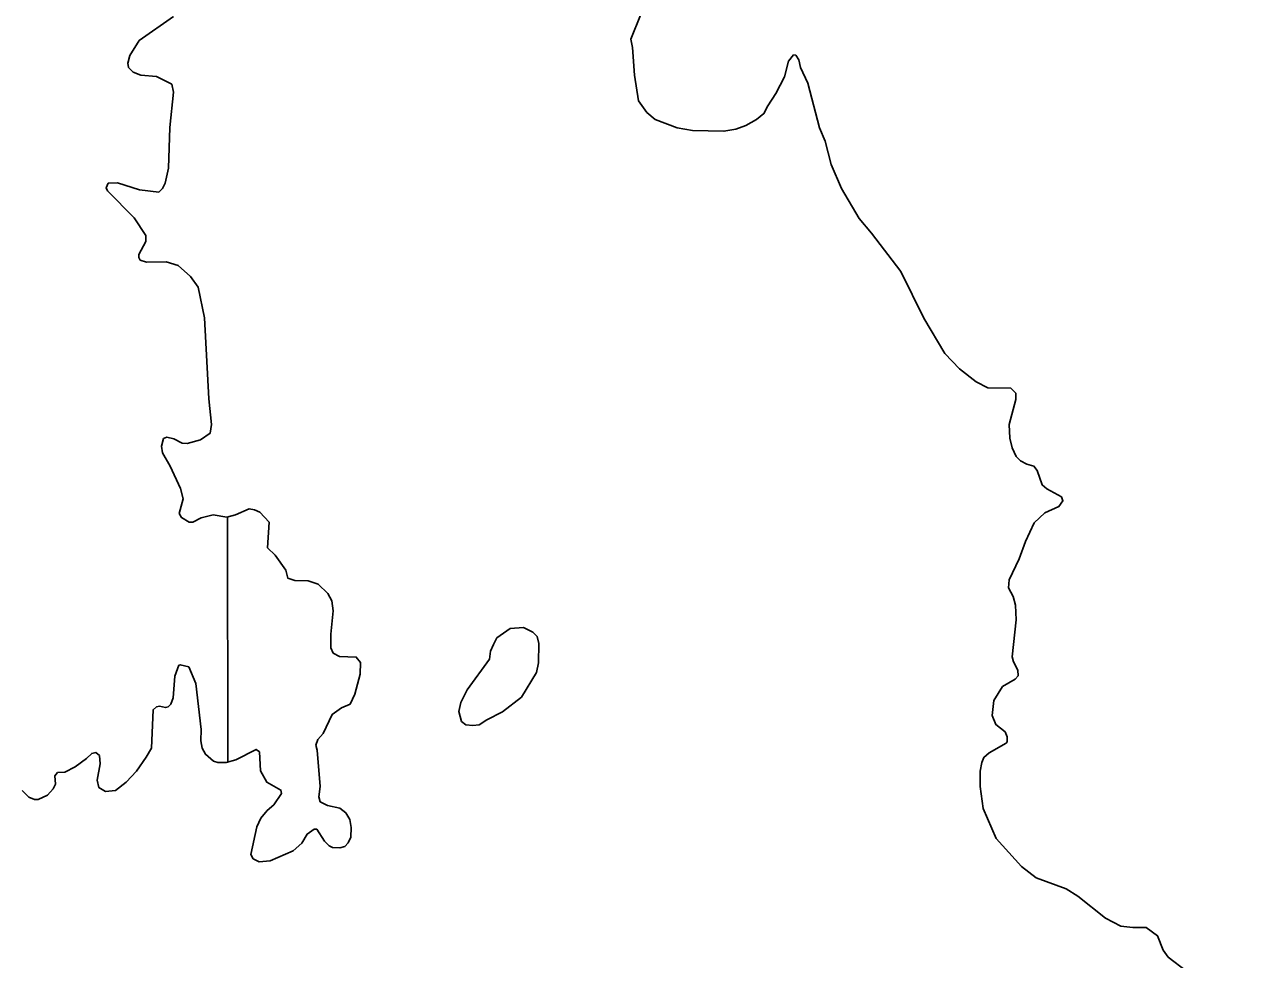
# Model space of a CAD drawing. Extents: x -19 to 366, y -4 to 359.
# Drawn here: x 138.218 to 139.286, y 201.135 to 201.956 of the extents above; entities that cross this region are included whole.
import ezdxf

# ---------------------------------------------------------------- set-up
doc = ezdxf.new("R2010")
doc.units = 0
for name, color, linetype in [('Level 5', 7, 'Continuous'), ('Level 60', 7, 'Continuous'), ('Level 9', 7, 'Continuous')]:
    doc.layers.add(name, color=color, linetype=linetype)

msp = doc.modelspace()

# ---------------------------------------------------------------- linework, layer by layer
at = {"layer": 'Level 5'}
msp.add_lwpolyline([(138.3959, 201.5233), (138.3964, 201.3079)], dxfattribs=at)
at = {"layer": 'Level 60'}
for points in [[(146.7783, 1.697), (146.5788, 10.3131), (146.3785, 18.9294), (146.1776, 27.5458), (145.9759, 36.1624), (145.7736, 44.7791), (145.5705, 53.396), (145.3668, 62.013), (145.1624, 70.6301), (144.9572, 79.2474), (144.7514, 87.8648), (144.5449, 96.4823), (144.3377, 105.1), (144.1299, 113.7179), (143.9213, 122.3359), (143.712, 130.954), (143.5021, 139.5723), (143.2915, 148.1907), (143.0802, 156.8092), (142.8682, 165.4279), (142.6555, 174.0468), (142.4422, 182.6658), (142.2282, 191.2849), (142.0135, 199.9042), (141.7981, 208.5236), (141.582, 217.1432), (141.3653, 225.7629), (141.1479, 234.3828), (140.9298, 243.0028), (140.711, 251.623), (140.4916, 260.2433), (140.2715, 268.8638), (140.0508, 277.4844), (139.8293, 286.1051), (139.6072, 294.726), (139.3845, 303.3471), (139.161, 311.9683), (138.937, 320.5896), (138.7122, 329.2111), (138.4868, 337.8328), (138.2607, 346.4546)], [(139.4406, 1.5315), (139.2511, 10.1473), (139.0608, 18.7633), (138.8699, 27.3793), (138.6784, 35.9956), (138.4861, 44.6119), (138.2932, 53.2285), (138.0997, 61.8451), (137.9055, 70.4619), (137.7106, 79.0789), (137.5151, 87.6959), (137.319, 96.3132), (137.1221, 104.9306), (136.9247, 113.5481), (136.7265, 122.1658), (136.5278, 130.7836), (136.3283, 139.4016), (136.1282, 148.0197), (135.9275, 156.6379), (135.7261, 165.2564), (135.5241, 173.8749), (135.3214, 182.4936), (135.1181, 191.1125), (134.9141, 199.7315), (134.7095, 208.3506), (134.5043, 216.9699), (134.2984, 225.5894), (134.0919, 234.209), (133.8847, 242.8288), (133.6769, 251.4487), (133.4685, 260.0687), (133.2594, 268.6889), (133.0497, 277.3093), (132.8393, 285.9298), (132.6283, 294.5504), (132.4167, 303.1713), (132.2044, 311.7922), (131.9916, 320.4133), (131.778, 329.0346), (131.5639, 337.656), (131.3491, 346.2776)], [(0, 198.1326), (7.1014, 198.137), (14.2028, 198.1503), (21.3042, 198.1724), (28.4055, 198.2034), (35.5068, 198.2433), (42.6081, 198.292), (49.7092, 198.3496), (56.8103, 198.4161), (63.9113, 198.4913), (71.0123, 198.5755), (78.1131, 198.6685), (85.2137, 198.7704), (92.3143, 198.8811), (99.4147, 199.0007), (106.5149, 199.1291), (113.615, 199.2664), (120.7149, 199.4126), (127.8146, 199.5676), (134.9141, 199.7315), (142.0135, 199.9042), (149.1125, 200.0858), (156.2114, 200.2762), (163.31, 200.4755), (170.4084, 200.6837), (177.5065, 200.9007), (184.6043, 201.1265), (191.7018, 201.3612), (198.799, 201.6048), (205.896, 201.8572), (212.9926, 202.1185), (220.0888, 202.3886), (227.1848, 202.6676), (234.2803, 202.9554), (241.3755, 203.2521), (248.4704, 203.5576), (255.5648, 203.872), (262.6589, 204.1952), (269.7525, 204.5273), (276.8457, 204.8682), (283.9385, 205.218), (291.0309, 205.5766), (298.1228, 205.9441), (305.2142, 206.3204), (312.3051, 206.7056), (319.3956, 207.0996), (326.4856, 207.5024), (333.5751, 207.9141), (340.664, 208.3347)]]:
    msp.add_spline(points, degree=3, dxfattribs=at)
at = {"layer": 'Level 9'}
for points in [[(138.7588, 201.9643), (138.7505, 201.9431), (138.752, 201.9358), (138.7535, 201.9116), (138.757, 201.8888), (138.7645, 201.8786), (138.7717, 201.8725), (138.791, 201.8653), (138.8046, 201.863), (138.8322, 201.8623), (138.8428, 201.8642), (138.8515, 201.8672), (138.8609, 201.8725), (138.8674, 201.8778), (138.8708, 201.8847), (138.8779, 201.8953)], [(138.3456, 201.5681), (138.3388, 201.5799), (138.338, 201.5856), (138.3399, 201.5924), (138.3426, 201.5936), (138.349, 201.592), (138.3562, 201.5883), (138.3607, 201.5879), (138.3724, 201.5913), (138.3807, 201.597), (138.3819, 201.6046), (138.3796, 201.6273), (138.3757, 201.6983), (138.3704, 201.7252), (138.3636, 201.7347), (138.3526, 201.7442), (138.342, 201.7476), (138.325, 201.7472), (138.3194, 201.7491), (138.3182, 201.7514), (138.3182, 201.754), (138.3243, 201.7654), (138.3243, 201.7707), (138.314, 201.7862), (138.2906, 201.8098), (138.2894, 201.8124), (138.2913, 201.8166), (138.2993, 201.817), (138.3186, 201.8109), (138.3356, 201.8086), (138.339, 201.8121), (138.3412, 201.8166), (138.3442, 201.8299), (138.3453, 201.8655), (138.3487, 201.8966), (138.3472, 201.9035), (138.3336, 201.9103), (138.32, 201.9114), (138.3132, 201.9141), (138.309, 201.9183), (138.3086, 201.922), (138.3101, 201.9289), (138.3184, 201.9418), (138.3487, 201.963)], [(138.8779, 201.8953), (138.8855, 201.9101), (138.8889, 201.9238), (138.8934, 201.9294), (138.8953, 201.9291), (138.8979, 201.9249), (138.8995, 201.9181), (138.9059, 201.9044), (138.9161, 201.8653), (138.9211, 201.8536), (138.9264, 201.8331), (138.9355, 201.8119), (138.951, 201.7857), (138.962, 201.7728), (138.9877, 201.7391), (139.0078, 201.6981), (139.0263, 201.667), (139.0392, 201.6537), (139.0539, 201.6423), (139.0641, 201.637), (139.0842, 201.6367), (139.0887, 201.6321), (139.0887, 201.6268), (139.0827, 201.6048), (139.0835, 201.5927), (139.0854, 201.5843), (139.0891, 201.5767), (139.0929, 201.5729), (139.0982, 201.5699), (139.1046, 201.568), (139.1073, 201.5642), (139.1118, 201.5517), (139.116, 201.5483), (139.1289, 201.5411), (139.13, 201.5377), (139.1266, 201.5327), (139.1141, 201.527), (139.1047, 201.5183), (139.0971, 201.502), (139.0915, 201.4868), (139.0828, 201.4682), (139.0821, 201.4614), (139.0862, 201.4538), (139.0885, 201.4459), (139.0889, 201.4333), (139.0855, 201.4007), (139.0867, 201.3962), (139.0904, 201.389), (139.0908, 201.384), (139.0882, 201.381), (139.0769, 201.3745), (139.0693, 201.3624), (139.0678, 201.3491), (139.0712, 201.3412), (139.0792, 201.3347), (139.081, 201.3305), (139.0811, 201.326), (139.0803, 201.3249), (139.0652, 201.3165), (139.0607, 201.3123), (139.0588, 201.3078), (139.0573, 201.3002), (139.0573, 201.2869), (139.0599, 201.2676)], [(138.4241, 201.3171), (138.4249, 201.3007), (138.4305, 201.2905), (138.443, 201.2837), (138.4434, 201.2806), (138.4366, 201.2708), (138.4309, 201.2658), (138.4253, 201.259), (138.4219, 201.2514), (138.4166, 201.2271), (138.4185, 201.2234), (138.4238, 201.2207), (138.4336, 201.2215), (138.4536, 201.2302), (138.4612, 201.237), (138.4661, 201.245), (138.4722, 201.2492), (138.4744, 201.2492), (138.4812, 201.2389), (138.4854, 201.2348), (138.4884, 201.2332), (138.4948, 201.2329), (138.499, 201.234), (138.502, 201.2374), (138.5043, 201.2423), (138.5047, 201.2507), (138.5035, 201.2579), (138.5001, 201.2636), (138.4948, 201.2678), (138.4839, 201.27), (138.4774, 201.2734), (138.4763, 201.2776), (138.4774, 201.2867), (138.4747, 201.3186), (138.4736, 201.3231), (138.4755, 201.3281), (138.48, 201.3334), (138.4879, 201.3501), (138.4962, 201.3558), (138.5038, 201.3592), (138.508, 201.3679), (138.5125, 201.3854), (138.5128, 201.3956), (138.5091, 201.4005), (138.4943, 201.4009), (138.489, 201.4039), (138.4867, 201.4085), (138.4867, 201.4206), (138.489, 201.4411), (138.4878, 201.4498), (138.4841, 201.4563), (138.4757, 201.4646), (138.467, 201.4673), (138.4553, 201.4677), (138.4489, 201.4699), (138.4474, 201.4768), (138.4379, 201.49), (138.4311, 201.4965), (138.4326, 201.5189), (138.4243, 201.5276), (138.4197, 201.5299), (138.4152, 201.5306), (138.4031, 201.5253), (138.3955, 201.5234), (138.3834, 201.5253), (138.3729, 201.5226), (138.3657, 201.5188), (138.3623, 201.5188), (138.3555, 201.523), (138.3536, 201.5264), (138.357, 201.5393), (138.3547, 201.5484), (138.3456, 201.5681)], [(138.6296, 201.4116), (138.6327, 201.4173), (138.6444, 201.4256), (138.6561, 201.4264), (138.6644, 201.4222), (138.6682, 201.4184), (138.6697, 201.4123), (138.6693, 201.3953), (138.6675, 201.3869), (138.6542, 201.3653), (138.6376, 201.3524), (138.624, 201.3452), (138.6172, 201.341), (138.6116, 201.3403), (138.6055, 201.341), (138.6017, 201.344), (138.5994, 201.3528), (138.601, 201.3607), (138.6066, 201.3717)], [(138.6066, 201.3717), (138.6262, 201.3985), (138.6272, 201.4057), (138.6296, 201.4116)], [(138.2155, 201.2832), (138.2215, 201.2775), (138.2264, 201.2753), (138.2298, 201.2753), (138.2378, 201.2791), (138.243, 201.2847), (138.2449, 201.2889), (138.2442, 201.2961), (138.2468, 201.2992), (138.2532, 201.2995), (138.2623, 201.3041), (138.2721, 201.3113), (138.2767, 201.3159), (138.2804, 201.3166), (138.2835, 201.314), (138.2842, 201.3068), (138.2816, 201.2923), (138.2831, 201.2859), (138.2888, 201.2825), (138.2975, 201.2832), (138.3069, 201.2905), (138.316, 201.3003), (138.3247, 201.3125), (138.3292, 201.3204), (138.3307, 201.3542), (138.3337, 201.3569), (138.3363, 201.3572), (138.3416, 201.3561), (138.3439, 201.3569), (138.3462, 201.3591), (138.3484, 201.3648), (138.3499, 201.3838), (138.3533, 201.3933), (138.3545, 201.3937), (138.362, 201.3918), (138.3681, 201.3773), (138.373, 201.3368), (138.3727, 201.3269), (138.3738, 201.3204), (138.3768, 201.3151), (138.3836, 201.3091), (138.3874, 201.3079), (138.395, 201.3079), (138.4033, 201.3102), (138.4211, 201.3193), (138.4241, 201.3171)], [(139.0599, 201.2676), (139.0713, 201.241), (139.0936, 201.2164), (139.1065, 201.2065), (139.133, 201.197), (139.1432, 201.1906), (139.1674, 201.1713), (139.181, 201.1641), (139.1916, 201.1629), (139.2033, 201.1629), (139.2131, 201.1557), (139.2181, 201.1432), (139.2226, 201.1368), (139.2385, 201.1246)]]:
    msp.add_lwpolyline(points, dxfattribs=at)

doc.saveas('drawing.dxf')
